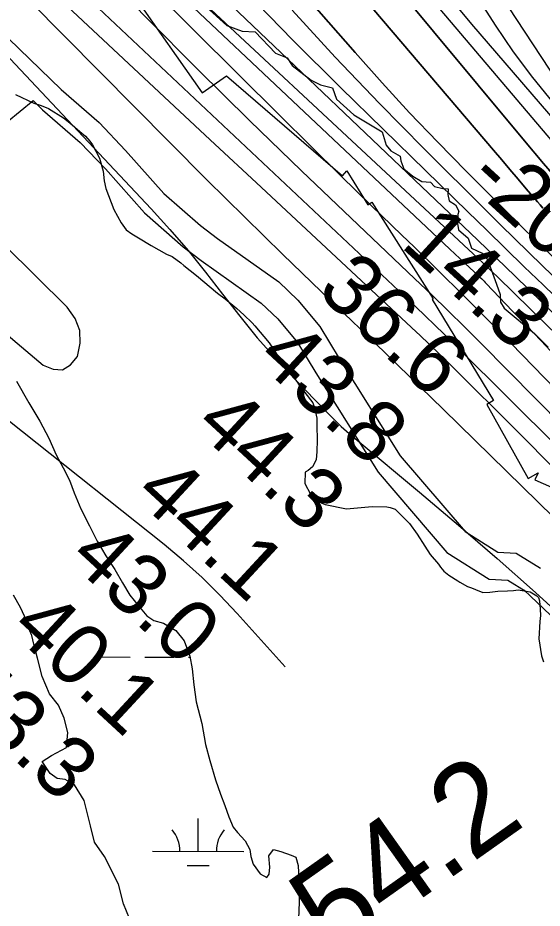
# Model space of a CAD drawing. Extents: x 3187622 to 3225504, y 800805 to 826213.
# Drawn here: x 3199360 to 3199934, y 815661 to 816636 of the extents above; entities that cross this region are included whole.
import ezdxf

# ---------------------------------------------------------------- set-up
doc = ezdxf.new("R2010")
doc.units = 0
for name, color, linetype in [('V-BORW-LINE', 7, 'Continuous'), ('V-RIVR-EDGE', 7, 'Continuous'), ('V-RIVR-RANG', 7, 'Continuous'), ('V-ROAD-CNTR', 7, 'Continuous'), ('V-RRAP-RVMT', 7, 'Continuous'), ('V-SITE-VEGE', 7, 'Continuous'), ('V-SURV-IDEN', 7, 'Continuous'), ('V-TOPO-DPTH', 7, 'Continuous'), ('V-TOPO-MAJR', 7, 'Continuous'), ('V-TOPO-MINR', 7, 'Continuous'), ('V-TOPO-WATR', 7, 'Continuous'), ('V-WETL-SWMP', 7, 'Continuous')]:
    doc.layers.add(name, color=color, linetype=linetype)

msp = doc.modelspace()

# ---------------------------------------------------------------- linework, layer by layer
at = {"layer": 'V-BORW-LINE'}
msp.add_spline([(3198902.62, 815601.32), (3198853.16, 815707.39), (3198806.37, 815775.67), (3198739.46, 815849.95), (3198702.19, 815946.17), (3198670.88, 816012.08), (3198647.08, 816069.43), (3198621.14, 816124.54), (3198614.18, 816156.67), (3198641.03, 816184.43), (3198695.92, 816200.93), (3198728.41, 816220.59), (3198753, 816231.12), (3198773.46, 816231.35), (3198830.62, 816185.94), (3198871.02, 816117.39), (3198969.94, 815953.32), (3199041.15, 815812.01), (3199114.59, 815686.73), (3199191.89, 815575.53), (3199287.18, 815471.6), (3199384.63, 815294.6), (3199420.63, 815172.88), (3199443.12, 815091.49), (3199435.02, 815031.34), (3199416.55, 815018.37), (3199342.94, 814990.01), (3199293.65, 814994.12), (3199270.65, 815016.77), (3199218.23, 815108.69), (3199132.6, 815250.26), (3199082.28, 815352.32), (3199001.75, 815473.94), (3198902.62, 815601.32)], degree=3, dxfattribs=at)
at = {"layer": 'V-RIVR-EDGE'}
for points in [[(3199355.05, 816839.65), (3199365.88, 816823.11), (3199386.7, 816806.1), (3199403.6, 816783.46), (3199412.28, 816779.96), (3199413.55, 816765.61), (3199422.66, 816756.9), (3199446.09, 816741.19), (3199465.6, 816721.15), (3199481.21, 816705.89), (3199512.89, 816683.21), (3199544.99, 816657.05), (3199565.83, 816648.31), (3199588.82, 816627.39), (3199605.32, 816621.26), (3199619.67, 816620.36), (3199641.78, 816597.26), (3199654.8, 816592.01), (3199660, 816583.74), (3199680.83, 816567.61), (3199691.24, 816562.37), (3199704.28, 816559.29), (3199708.59, 816546.67), (3199727.68, 816529.67)], [(3199727.68, 816529.67), (3199758.49, 816510.91), (3199762.8, 816496.55), (3199768, 816490.02), (3199778.42, 816484.34), (3199778.84, 816479.13), (3199782.3, 816470.42), (3199792.28, 816462.57), (3199801.83, 816456.47), (3199811.39, 816456.01), (3199815.72, 816451.21), (3199824.85, 816449.02), (3199830.93, 816448.57), (3199830.48, 816442.48), (3199831.77, 816435.53), (3199838.71, 816431.16), (3199842.61, 816424.2), (3199841.29, 816420.29), (3199840.83, 816410.73), (3199842.12, 816403.77), (3199852.53, 816394.62), (3199856.42, 816383.74), (3199868.14, 816378.06), (3199873.77, 816371.09), (3199883.7, 816344.12), (3199887.59, 816332.8), (3199888, 816324.54), (3199891.9, 816318.01), (3199925.3, 816290.11), (3199940.04, 816275.3)]]:
    msp.add_lwpolyline(points, dxfattribs=at)
at = {"layer": 'V-ROAD-CNTR'}
for points in [[(3198946.43, 817117.37), (3199014.03, 817028.92), (3199117.2, 816894.19), (3199208.32, 816772.73), (3199250.15, 816715.2), (3199267.02, 816695.37), (3199303.52, 816657.94), (3199407.4, 816557.35), (3199448.89, 816521.06), (3199477.94, 816490.72), (3199519.63, 816443.58), (3199559.82, 816408.42), (3199578.38, 816394.16), (3199645.37, 816346.55), (3199666.18, 816326.75), (3199690.36, 816297.84), (3199711.55, 816262.64), (3199778.28, 816156.11), (3199849.33, 816073.21), (3199885.03, 816050.54), (3199905.28, 816049.42), (3199931.97, 816032.99)], [(3198531.36, 816152.54), (3198684.39, 816217.61), (3198796.4, 816256.56), (3198846.71, 816269.67), (3198931.5, 816291.25), (3199000.71, 816341.5), (3199207.46, 816440.46), (3199286.78, 816483.53), (3199348.29, 816521.91), (3199376.74, 816545.27)], [(3199376.74, 816545.27), (3199387.07, 816535.27), (3199428.14, 816499.35), (3199455.86, 816470.41), (3199498.43, 816422.27), (3199540.79, 816385.22), (3199560.54, 816370.03), (3199626.24, 816323.34), (3199644.26, 816306.19), (3199665.86, 816280.38), (3199685.98, 816246.94), (3199754.04, 816138.29), (3199829.47, 816050.29), (3199875.55, 816021.02), (3199896.03, 816019.89), (3199916.25, 816007.44)], [(3199913.73, 816009.39), (3199942.58, 815981.73), (3199978.63, 815929.71), (3200037.25, 815859.31), (3200085.82, 815807.23), (3200134.93, 815773.04), (3200204.12, 815721.53), (3200239.2, 815708.52), (3200268.22, 815688.2), (3200271.44, 815677.77), (3200238.7, 815617.42)]]:
    msp.add_lwpolyline(points, dxfattribs=at)
at = {"layer": 'V-RRAP-RVMT'}
for p, q in [((3199479.33, 816671.45), (3199561.67, 816553.85)), ((3199561.67, 816553.85), (3199588.25, 816572.44)), ((3199588.25, 816572.44), (3199715.03, 816462.75)), ((3199715.03, 816462.75), (3199719.92, 816468.44)), ((3199719.92, 816468.44), (3199742.97, 816431.23)), ((3199742.97, 816431.23), (3199747.42, 816434.01)), ((3199747.42, 816434.01), (3199814.47, 816328.05)), ((3199814.47, 816328.05), (3199813.45, 816327.42)), ((3199813.45, 816327.42), (3199880.27, 816216.82)), ((3199880.27, 816216.82), (3199873.09, 816212.53)), ((3199873.09, 816212.53), (3199918.27, 816131.47)), ((3199918.27, 816131.47), (3199929.11, 816137.73)), ((3199929.11, 816137.73), (3199925.61, 816129.98)), ((3199925.61, 816129.98), (3200050.57, 816073.86))]:
    msp.add_line(p, q, dxfattribs=at)
at = {"layer": 'V-SITE-VEGE'}
for p, q in [((3199357.61, 816551.88), (3199377.64, 816542.3)), ((3199377.64, 816542.3), (3199385.56, 816539.7)), ((3199385.56, 816539.7), (3199393.46, 816536.48)), ((3199393.46, 816536.48), (3199409.81, 816526.36)), ((3199409.81, 816526.36), (3199417.06, 816520.7)), ((3199417.06, 816520.7), (3199427.9, 816511.3)), ((3199427.9, 816511.3), (3199433.94, 816506.28)), ((3199433.94, 816506.28), (3199438.73, 816500.68)), ((3199438.73, 816500.68), (3199441.72, 816496.94)), ((3199441.72, 816496.94), (3199449.4, 816482.09)), ((3199449.4, 816482.09), (3199453.42, 816467.92)), ((3199453.42, 816467.92), (3199454.44, 816457.48)), ((3199454.44, 816457.48), (3199456.11, 816448.87)), ((3199456.11, 816448.87), (3199464.86, 816426.03)), ((3199464.86, 816426.03), (3199473.15, 816411.16)), ((3199473.15, 816411.16), (3199478.52, 816403.7)), ((3199478.52, 816403.7), (3199484.57, 816399.3)), ((3199484.57, 816399.3), (3199491.83, 816394.87)), ((3199491.83, 816394.87), (3199505.77, 816386.63)), ((3199505.77, 816386.63), (3199522.74, 816377.11)), ((3199522.74, 816377.11), (3199528.82, 816374.54)), ((3199528.82, 816374.54), (3199538.49, 816367.61)), ((3199538.49, 816367.61), (3199541.5, 816364.49)), ((3199541.5, 816364.49), (3199555.38, 816353.81)), ((3199555.38, 816353.81), (3199578.29, 816334.37)), ((3199578.29, 816334.37), (3199586.75, 816328.08)), ((3199586.75, 816328.08), (3199599.41, 816317.42)), ((3199599.41, 816317.42), (3199607.25, 816310.53)), ((3199607.25, 816310.53), (3199616.27, 816301.77)), ((3199616.27, 816301.77), (3199619.27, 816298.65)), ((3199619.27, 816298.65), (3199634.84, 816279.97)), ((3199634.84, 816279.97), (3199639.61, 816273.14)), ((3199639.61, 816273.14), (3199646.75, 816261.97)), ((3199646.75, 816261.97), (3199652.12, 816254.51)), ((3199652.12, 816254.51), (3199658.11, 816247.04)), ((3199658.11, 816247.04), (3199665.28, 816237.71)), ((3199665.28, 816237.71), (3199667.64, 816233.38)), ((3199667.64, 816233.38), (3199682.59, 816214.09)), ((3199682.59, 816214.09), (3199684.91, 816207.31)), ((3199684.91, 816207.31), (3199687.17, 816197.46)), ((3199687.17, 816197.46), (3199687.01, 816188.88)), ((3199687.01, 816188.88), (3199687.33, 816173.56)), ((3199687.33, 816173.56), (3199687.08, 816160.69)), ((3199687.08, 816160.69), (3199686.3, 816152.13)), ((3199682.47, 816144.24), (3199677.48, 816140.05)), ((3199684.37, 816147.27), (3199682.47, 816144.24)), ((3199686.3, 816152.13), (3199684.37, 816147.27)), ((3199674.39, 816138.27), (3199674.15, 816126.02)), ((3199677.48, 816140.05), (3199674.39, 816138.27)), ((3199674.15, 816126.02), (3199680.05, 816114.26)), ((3199680.05, 816114.26), (3199687.26, 816106.77)), ((3199687.26, 816106.77), (3199692.72, 816104.21)), ((3199692.72, 816104.21), (3199696.38, 816102.91)), ((3199696.38, 816102.91), (3199719.57, 816098.18)), ((3199719.57, 816098.18), (3199747.81, 816100.7)), ((3199747.81, 816100.7), (3199763.73, 816100.39)), ((3199763.73, 816100.39), (3199767.39, 816099.7)), ((3199767.39, 816099.7), (3199772.87, 816097.76)), ((3199772.87, 816097.76), (3199788.5, 816082.14)), ((3199788.5, 816082.14), (3199796.86, 816070.33)), ((3199796.86, 816070.33), (3199805.18, 816057.31)), ((3199805.18, 816057.31), (3199811.13, 816048)), ((3199811.13, 816048), (3199820.12, 816037.41)), ((3199820.12, 816037.41), (3199822.51, 816034.3)), ((3199822.51, 816034.3), (3199826.1, 816029.94)), ((3199826.1, 816029.94), (3199831.53, 816025.55)), ((3199831.53, 816025.55), (3199841.21, 816019.23)), ((3199841.21, 816019.23), (3199843.64, 816017.96)), ((3199843.64, 816017.96), (3199852.12, 816012.89)), ((3199852.12, 816012.89), (3199856.39, 816011.58)), ((3199856.39, 816011.58), (3199860.64, 816009.66)), ((3199860.64, 816009.66), (3199868.54, 816006.45)), ((3199876.52, 816006.9), (3199885.11, 816007.97)), ((3199885.11, 816007.97), (3199895.54, 816008.38)), ((3199895.54, 816008.38), (3199902.29, 816008.86)), ((3199902.29, 816008.86), (3199907.2, 816009.38)), ((3199907.2, 816009.38), (3199920.64, 816007.28)), ((3199920.64, 816007.28), (3199927.91, 816002.85)), ((3199868.54, 816006.45), (3199876.52, 816006.9)), ((3199927.91, 816002.85), (3199929.71, 816000.98)), ((3199929.71, 816000.98), (3199930.87, 815997.28)), ((3199930.87, 815997.28), (3199931.3, 815988.08)), ((3199931.3, 815988.08), (3199931.78, 815981.33)), ((3199931.78, 815981.33), (3199931.04, 815974.6)), ((3199931.04, 815974.6), (3199930.06, 815955.62)), ((3199930.06, 815955.62), (3199932.77, 815937.19)), ((3199932.77, 815937.19), (3199935.09, 815930.4))]:
    msp.add_line(p, q, dxfattribs=at)
at = {"layer": 'V-TOPO-DPTH'}
for points in [[(3200686.09, 815764.58), (3200617.37, 815824.93), (3200510.95, 815918.57), (3200495.54, 815932.23), (3200480.2, 815945.96), (3200464.96, 815959.8), (3200449.79, 815973.71), (3200202.68, 816202), (3200160.15, 816242.08), (3200118.16, 816282.7), (3200076.97, 816324.14), (3200036.32, 816366.13), (3200000.7, 816403.66), (3199978.51, 816427.51), (3199956.64, 816451.65), (3199935.26, 816476.22), (3199914.21, 816501.08), (3199563.29, 816923.94)], [(3199563.29, 816923.94), (3199914.21, 816501.08), (3199935.26, 816476.22), (3199956.64, 816451.65), (3199978.51, 816427.51), (3200000.7, 816403.66), (3200036.32, 816366.13), (3200076.97, 816324.14), (3200118.16, 816282.7), (3200160.15, 816242.08), (3200202.68, 816202), (3200449.79, 815973.71), (3200464.96, 815959.8), (3200480.2, 815945.96), (3200495.54, 815932.23), (3200510.95, 815918.57), (3200617.37, 815824.93), (3200686.09, 815764.58)], [(3199934.3, 816427.54), (3199931.31, 816430.96), (3199928.34, 816434.41), (3199916.28, 816448.58), (3199907.31, 816459.14), (3199898.33, 816469.69), (3199889.36, 816480.24), (3199880.38, 816490.79), (3199527.68, 816905.24)], [(3199527.68, 816905.24), (3199880.38, 816490.79), (3199889.36, 816480.24), (3199898.33, 816469.69), (3199907.31, 816459.14), (3199916.28, 816448.58), (3199928.34, 816434.41), (3199931.31, 816430.96), (3199934.3, 816427.54)], [(3200527.3, 815651.66), (3200384.99, 815786.74), (3200376.74, 815794.62), (3200368.52, 815802.53), (3200360.34, 815810.48), (3200352.2, 815818.47), (3200297.61, 815872.28), (3200262.32, 815907.31), (3200227.17, 815942.5), (3200192.26, 815977.92), (3200157.5, 816013.49), (3199899.24, 816279.55), (3199873.13, 816306.18), (3199846.85, 816332.65), (3199820.31, 816358.85), (3199793.6, 816384.88), (3199780.18, 816397.83), (3199746.7, 816430.28), (3199713.32, 816462.84), (3199680.1, 816495.55), (3199646.98, 816528.36), (3199367.42, 816806.6), (3199359.68, 816814.56)], [(3199944.15, 816293.95), (3199920.92, 816316.82), (3199884.59, 816352.29), (3199879.41, 816357.31), (3199874.21, 816362.31), (3199868.97, 816367.28), (3199863.72, 816372.22), (3199454.09, 816754.5)], [(3199454.09, 816754.5), (3199863.72, 816372.22), (3199868.97, 816367.28), (3199874.21, 816362.31), (3199879.41, 816357.31), (3199884.59, 816352.29), (3199920.92, 816316.82), (3199944.15, 816293.95)], [(3200693.02, 815667.78), (3200444.14, 815896.43), (3200441.95, 815898.47), (3200441.22, 815899.16), (3200435, 815905.04), (3200431.17, 815908.67), (3200427.34, 815912.31), (3200423.52, 815915.96), (3200419.71, 815919.6), (3199933.48, 816385.59), (3199923.46, 816395.25), (3199913.5, 816404.95), (3199903.59, 816414.73), (3199893.74, 816424.55), (3199850.49, 816467.91), (3199819.37, 816499.74), (3199788.66, 816531.97), (3199758.59, 816564.79), (3199728.95, 816598.01), (3199631.11, 816709.81)], [(3199631.11, 816709.81), (3199728.95, 816598.01), (3199758.59, 816564.79), (3199788.66, 816531.97), (3199819.37, 816499.74), (3199850.49, 816467.91), (3199893.74, 816424.55), (3199903.59, 816414.73), (3199913.5, 816404.95), (3199923.46, 816395.25), (3199933.48, 816385.59), (3200419.71, 815919.6), (3200423.52, 815915.96), (3200427.34, 815912.31), (3200431.17, 815908.67), (3200435, 815905.04), (3200441.22, 815899.16), (3200441.95, 815898.47), (3200444.14, 815896.43), (3200693.02, 815667.78)], [(3199609.56, 816664.54), (3199661, 816611.47), (3199713.28, 816559.18), (3199852.41, 816423.21), (3199872.92, 816403.2), (3199893.45, 816383.2), (3199914, 816363.22), (3199934.57, 816343.27), (3200059.57, 816222.17), (3200119.92, 816163.52), (3200180.13, 816104.73), (3200240.15, 816045.75), (3200300.05, 815986.63), (3200391.59, 815895.99), (3200405.66, 815882.14), (3200419.79, 815868.36), (3200434.01, 815854.67), (3200448.3, 815841.04), (3200530.93, 815762.7), (3200586.72, 815710.1), (3200642.7, 815657.71)], [(3199609.56, 816664.54), (3199661, 816611.47), (3199713.28, 816559.18), (3199852.41, 816423.21), (3199872.92, 816403.2), (3199893.45, 816383.2), (3199914, 816363.22), (3199934.57, 816343.27), (3200059.57, 816222.17), (3200119.92, 816163.52), (3200180.13, 816104.73), (3200240.15, 816045.75), (3200300.05, 815986.63), (3200391.59, 815895.99), (3200405.66, 815882.14), (3200419.79, 815868.36), (3200434.01, 815854.67), (3200448.3, 815841.04), (3200530.93, 815762.7), (3200586.72, 815710.1), (3200642.7, 815657.71)]]:
    msp.add_lwpolyline(points, dxfattribs=at)
at = {"layer": 'V-TOPO-MAJR'}
for points in [[(3199721.18, 816764.33), (3199944.91, 816500.02), (3199958.54, 816484.31), (3199972.42, 816468.84), (3199986.67, 816453.7), (3200001.18, 816438.8), (3200212.94, 816226.5), (3200258.6, 816181.47), (3200304.75, 816136.96), (3200351.64, 816093.23), (3200399.01, 816050.01), (3200481.35, 815976.12), (3200487.94, 815970.25), (3200494.57, 815964.42), (3200501.23, 815958.64), (3200507.93, 815952.9), (3200792.56, 815710.85)], [(3199403.41, 816658.82), (3199458.98, 816606.59), (3199514.6, 816554.42), (3199570.3, 816502.33), (3199626.05, 816450.29), (3199796.22, 816291.72), (3199799.7, 816288.46), (3199803.16, 816285.18), (3199806.59, 816281.87), (3199810, 816278.54), (3199833.31, 816255.66), (3199848.33, 816240.86), (3199863.32, 816226.01), (3199878.26, 816211.11), (3199893.15, 816196.17), (3200303.38, 815783.35)]]:
    msp.add_lwpolyline(points, dxfattribs=at)
at = {"layer": 'V-TOPO-MINR'}
for points in [[(3199635.02, 817046.1), (3199977.8, 816524.22)], [(3199563.29, 816923.94), (3199914.21, 816501.08), (3199935.26, 816476.22), (3199956.64, 816451.65), (3199978.51, 816427.51), (3200000.7, 816403.66), (3200036.32, 816366.13), (3200076.97, 816324.14), (3200118.16, 816282.7), (3200160.15, 816242.08), (3200202.68, 816202), (3200449.79, 815973.71), (3200464.96, 815959.8), (3200480.2, 815945.96), (3200495.54, 815932.23), (3200510.95, 815918.57), (3200617.37, 815824.93), (3200686.09, 815764.58)], [(3199527.68, 816905.24), (3199880.38, 816490.79), (3199889.36, 816480.24), (3199898.33, 816469.69), (3199907.31, 816459.14), (3199916.28, 816448.58), (3199928.34, 816434.41), (3199931.31, 816430.96), (3199934.3, 816427.54)], [(3199367.64, 816821.81), (3199832.78, 816382.41), (3199838.13, 816377.38), (3199843.49, 816372.35), (3199848.86, 816367.33), (3199854.25, 816362.33), (3199864.45, 816352.88), (3199864.73, 816352.61), (3199865.59, 816351.79), (3199867.54, 816349.88), (3199870.03, 816347.4), (3199871.26, 816346.14), (3199872.48, 816344.88), (3199901.22, 816314.76), (3199916.81, 816298.43), (3199932.39, 816282.09), (3199947.96, 816265.75)], [(3199359.68, 816814.56), (3199367.42, 816806.6), (3199646.98, 816528.36), (3199680.1, 816495.55), (3199713.32, 816462.84), (3199746.7, 816430.28), (3199780.18, 816397.83), (3199793.6, 816384.88), (3199820.31, 816358.85), (3199846.85, 816332.65), (3199873.13, 816306.18), (3199899.24, 816279.55), (3200157.5, 816013.49), (3200192.26, 815977.92), (3200227.17, 815942.5), (3200262.32, 815907.31), (3200297.61, 815872.28), (3200352.2, 815818.47), (3200360.34, 815810.48), (3200368.52, 815802.53), (3200376.74, 815794.62), (3200384.99, 815786.74), (3200527.3, 815651.66)], [(3199351.76, 816791.47), (3199366.63, 816775.42), (3199446, 816692.43), (3199501.21, 816635.5), (3199556.94, 816579.09), (3199613.44, 816523.46), (3199670.46, 816468.34), (3199794.4, 816350.18), (3199812.6, 816332.69), (3199830.69, 816315.08), (3199848.62, 816297.32), (3199866.45, 816279.45), (3199986.62, 816157.98), (3200048.08, 816096), (3200109.64, 816034.12), (3200171.35, 815972.4), (3200233.17, 815910.78), (3200327.52, 815816.97), (3200342.28, 815802.37), (3200357.08, 815787.82), (3200371.96, 815773.35), (3200386.89, 815758.93), (3200477.93, 815671.44), (3200520.7, 815629.96)], [(3199358.27, 816738.3), (3199380.13, 816714.74), (3199402.35, 816691.53), (3199425.11, 816668.86), (3199448.23, 816646.53), (3199795.3, 816319.26), (3199805.76, 816309.31), (3199816.17, 816299.31), (3199826.51, 816289.23), (3199836.79, 816279.09), (3199902.34, 816213.94), (3199945.34, 816171.16), (3199988.31, 816128.35), (3200031.23, 816085.5), (3200074.11, 816042.61), (3200301.05, 815815.42), (3200322.88, 815793.67), (3200344.76, 815771.99), (3200366.75, 815750.41), (3200388.8, 815728.89), (3200424.34, 815694.36), (3200450.14, 815669.05), (3200475.78, 815643.58)], [(3199296.31, 816731.92), (3199525.78, 816499.7), (3199566.9, 816458.44), (3199608.24, 816417.4), (3199649.91, 816376.71), (3199691.82, 816336.24), (3199725.89, 816303.61), (3199750.88, 816279.58), (3199775.82, 816255.5), (3199800.67, 816231.33), (3199825.47, 816207.11), (3200171.32, 815867.99), (3200194.71, 815844.75), (3200217.9, 815821.3), (3200240.76, 815797.54), (3200263.42, 815773.58), (3200285.79, 815749.35), (3200308, 815724.97), (3200329.95, 815700.37), (3200351.74, 815675.61), (3200446.63, 815566.7)], [(3199631.11, 816709.81), (3199728.95, 816598.01), (3199758.59, 816564.79), (3199788.66, 816531.97), (3199819.37, 816499.74), (3199850.49, 816467.91), (3199893.74, 816424.55), (3199903.59, 816414.73), (3199913.5, 816404.95), (3199923.46, 816395.25), (3199933.48, 816385.59), (3200419.71, 815919.6), (3200423.52, 815915.96), (3200427.34, 815912.31), (3200431.17, 815908.67), (3200435, 815905.04), (3200441.22, 815899.16), (3200441.95, 815898.47), (3200444.14, 815896.43), (3200693.02, 815667.78)], [(3199547.97, 816693.52), (3199863.2, 816392.25), (3199873.45, 816382.43), (3199883.68, 816372.59), (3199893.88, 816362.73), (3199904.06, 816352.84), (3199977.18, 816281.72), (3200023.77, 816236.12), (3200070.18, 816190.34), (3200116.32, 816144.29), (3200162.28, 816098.05), (3200363.3, 815894.61), (3200384.88, 815872.92), (3200406.58, 815851.36), (3200428.45, 815829.96), (3200450.42, 815808.67), (3200474.85, 815785.19), (3200509.24, 815752.38), (3200543.81, 815719.76), (3200578.63, 815687.4), (3200613.62, 815655.23)], [(3199609.56, 816664.54), (3199661, 816611.47), (3199713.28, 816559.18), (3199852.41, 816423.21), (3199872.92, 816403.2), (3199893.45, 816383.2), (3199914, 816363.22), (3199934.57, 816343.27), (3200059.57, 816222.17), (3200119.92, 816163.52), (3200180.13, 816104.73), (3200240.15, 816045.75), (3200300.05, 815986.63), (3200391.59, 815895.99), (3200405.66, 815882.14), (3200419.79, 815868.36), (3200434.01, 815854.67), (3200448.3, 815841.04), (3200530.93, 815762.7), (3200586.72, 815710.1), (3200642.7, 815657.71)], [(3199829.29, 816661.78), (3199856.48, 816628.95), (3199967.77, 816499.42)], [(3199863.26, 816657.7), (3199882.14, 816627.86), (3199901.93, 816598.68), (3199923.11, 816570.49), (3199945.2, 816542.95), (3199981.99, 816499.27), (3199986.46, 816494.14), (3199991.05, 816489.13), (3199995.8, 816484.27), (3200000.67, 816479.53), (3200100.4, 816385.66), (3200155.74, 816334.66), (3200211.78, 816284.45), (3200268.86, 816235.43), (3200326.63, 816187.2), (3200497.53, 816047.57), (3200516.35, 816032.08), (3200535.11, 816016.52), (3200553.76, 816000.82), (3200572.34, 815985.05), (3200661.4, 815908.93), (3200724.71, 815855.35)], [(3199660.25, 816644.14), (3199707.33, 816592.66), (3199755.5, 816542.2), (3199804.4, 816492.42), (3199873.04, 816424.04), (3199888.21, 816409), (3199903.42, 816394.02), (3199918.71, 816379.11), (3199934.05, 816364.25), (3200231.92, 816077.1), (3200265.27, 816044.93), (3200298.61, 816012.74), (3200331.93, 815980.53), (3200365.23, 815948.31), (3200417.7, 815897.52), (3200424.78, 815890.7), (3200431.88, 815883.91), (3200439.02, 815877.16), (3200446.19, 815870.43), (3200586.4, 815739.49), (3200663.85, 815667.48), (3200741.53, 815595.72)], [(3199345.74, 816597.06), (3199505.73, 816426.63), (3199526.22, 816404.06), (3199546.18, 816381.04), (3199565.35, 816357.36), (3199584, 816333.24), (3199602.69, 816309.16), (3199621.96, 816285.57), (3199642.11, 816262.73), (3199662.84, 816240.38), (3199697.58, 816204.3), (3199705.65, 816196.19), (3199713.9, 816188.27), (3199722.41, 816180.62), (3199731.09, 816173.16), (3199799.44, 816116.33), (3199842.14, 816080.27), (3199884.46, 816043.78), (3199926.22, 816006.64), (3199967.59, 815969.06)], [(3199427.89, 816293.53), (3199422.63, 816306.54), (3199414.11, 816318.88), (3199173.97, 816556.19)], [(3199085.38, 816511.5), (3199387.69, 816255.46), (3199398.78, 816251.05), (3199408.91, 816250.5), (3199417.6, 816255.72), (3199425.34, 816264.8), (3199428.25, 816279.51), (3199427.89, 816293.53)], [(3199652.47, 815924.97), (3199600, 815983.5), (3199581.1, 816003.54), (3199561.56, 816022.91), (3199541.07, 816041.28), (3199519.94, 816058.97), (3199209.6, 816305.78)]]:
    msp.add_lwpolyline(points, dxfattribs=at)
at = {"layer": 'V-TOPO-WATR'}
msp.add_lwpolyline([(3199454.09, 816754.5), (3199863.72, 816372.22), (3199868.97, 816367.28), (3199874.21, 816362.31), (3199879.41, 816357.31), (3199884.59, 816352.29), (3199920.92, 816316.82), (3199944.15, 816293.95)], dxfattribs=at)
at = {"layer": 'V-WETL-SWMP'}
for p, q in [((3199450.76, 815935.87), (3199482.76, 815935.81)), ((3199498.76, 815935.77), (3199530.76, 815935.71)), ((3199546.76, 815935.68), (3199548.28, 815935.67)), ((3199557.17, 815723.05), (3199557.24, 815759.05)), ((3199507.17, 815723.15), (3199607.17, 815722.95)), ((3199545.14, 815707.64), (3199569.14, 815707.59))]:
    msp.add_line(p, q, dxfattribs=at)
for points in [[(3199358.65, 816237.82), (3199372.18, 816214.32), (3199383.98, 816194.1), (3199393.85, 816175.38), (3199402.11, 816157.18), (3199409.48, 816143.06), (3199416.7, 816129.6), (3199421.79, 816115.68), (3199428.93, 816098.16), (3199438.48, 816079.44), (3199446.93, 816062.54), (3199456.37, 816046.59), (3199466.16, 816031.62), (3199474.33, 816017.16), (3199482.36, 816003.68), (3199491.88, 815991.79), (3199501.1, 815981.05), (3199508.8, 815975.86), (3199519.47, 815973.06), (3199532.81, 815965), (3199542.01, 815953.44), (3199548.03, 815936.91), (3199550.85, 815923.04), (3199552.46, 815905.46), (3199555.19, 815886.88), (3199561.39, 815863.2), (3199565.34, 815840.21), (3199569.87, 815822.57), (3199576.12, 815801.32), (3199581.83, 815785.6), (3199586.47, 815773.33), (3199590.94, 815760.73), (3199595.6, 815749.58), (3199600.36, 815743.48), (3199608.8, 815734.38), (3199613.82, 815725.18)], [(3199491.83, 815625.52), (3199475.44, 815665.59), (3199470.07, 815687), (3199454.89, 815717.36), (3199443.98, 815733.17), (3199439.45, 815750.98), (3199432.67, 815778.57), (3199421.95, 815795.68), (3199411.83, 815801.73), (3199402.91, 815802.71), (3199395.21, 815808.22), (3199386.69, 815821.39), (3199396.89, 815828.02), (3199413.31, 815836.8), (3199414.77, 815853.35), (3199410.52, 815868.87), (3199404.62, 815882.96), (3199394.62, 815895.67), (3199386.54, 815914.68), (3199381.56, 815934.6), (3199377.63, 815949.79), (3199375.38, 815959.42), (3199371.03, 815969.75), (3199367.34, 815980.71), (3199362.8, 815989.9), (3199355.27, 816003.53)], [(3199613.82, 815725.18), (3199614.81, 815717.36), (3199617.57, 815709.02), (3199625.17, 815698.31), (3199632.24, 815694.27), (3199635.08, 815698.12), (3199635.87, 815705.58), (3199634.65, 815718.28), (3199639.82, 815725.17), (3199647.74, 815722.74), (3199659.21, 815718.94), (3199664.2, 815716.57), (3199666.79, 815707.58), (3199667.62, 815683.67), (3199667.64, 815667.42), (3199666.37, 815631.29)]]:
    msp.add_lwpolyline(points, dxfattribs=at)
for centre, start, end in [((3199501.93, 815723.64), 359.11148, 40.65514), ((3199612.41, 815723.41), 139.11148, 180.65514)]:
    msp.add_arc(centre, 35.25, start, end, dxfattribs=at)

# ---------------------------------------------------------------- texts
at = {"layer": 'V-RIVR-RANG'}
for s, rotation, p in [('-20', 317.49431, (3199848.93, 816456.22)), ('14.3', 317.49431, (3199777.49, 816386.06)), ('36.6', 317.20833, (3199685.52, 816335.52)), ('43.8', 317.20833, (3199619.13, 816260.71)), ('44.3', 317.20833, (3199551.38, 816187.15)), ('44.1', 317.20833, (3199485.37, 816111.99)), ('43.0', 317.20833, (3199413.75, 816042.02)), ('40.1', 317.20833, (3199349.88, 815964.88)), ('43.3', 317.20833, (3199280.39, 815892.94))]:
    msp.add_text(s, height=67, rotation=rotation, dxfattribs=at).set_placement(p)
at = {"layer": 'V-SURV-IDEN'}
msp.add_text('1442+54.2', height=100, rotation=35.3001, dxfattribs=at).set_placement((3199398.61, 815385.71))

doc.saveas('drawing.dxf')
